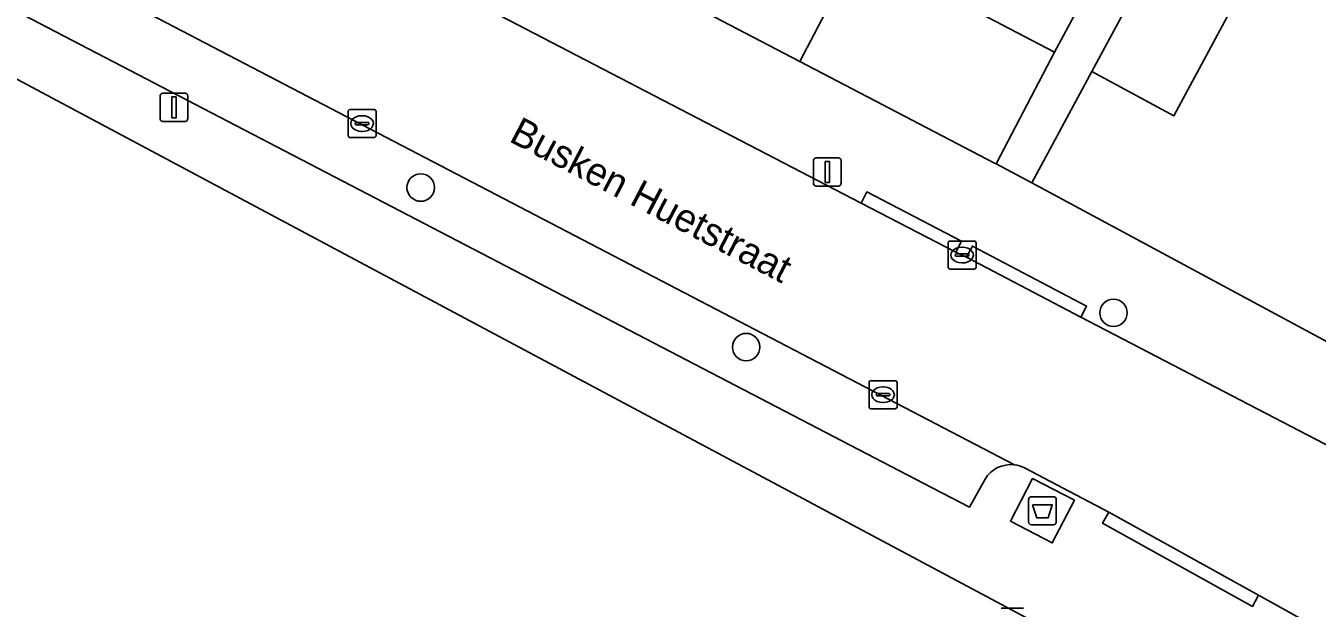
# Model space of a CAD drawing. Extents: x 160349 to 161355, y 381727 to 382854.
# Drawn here: x 160748.06 to 160794.04, y 381950.61 to 381971.35 of the extents above; entities that cross this region are included whole.
import ezdxf

# ---------------------------------------------------------------- set-up
doc = ezdxf.new("R2010")
doc.units = 0
for name, color, linetype in [('IMGEO_Afval_apart_plaats', 7, 'Continuous'), ('IMGEO_Boom', 7, 'Continuous'), ('IMGEO_Erf', 7, 'Continuous'), ('IMGEO_Groenvoorziening', 7, 'Continuous'), ('IMGEO_Kolk', 7, 'Continuous'), ('IMGEO_Lichtmast', 7, 'Continuous'), ('IMGEO_Muur', 7, 'Continuous'), ('IMGEO_Openbare_ruimte_label', 7, 'Continuous'), ('IMGEO_Pand', 7, 'Continuous'), ('IMGEO_Parkeervlak_open', 7, 'Continuous'), ('IMGEO_Rijbaan_lokaal_open', 7, 'Continuous'), ('IMGEO_Voetpad_gesloten', 7, 'Continuous'), ('IMGEO_Voetpad_open', 7, 'Continuous')]:
    doc.layers.add(name, color=color, linetype=linetype)

msp = doc.modelspace()

# ---------------------------------------------------------------- linework, layer by layer
at = {"layer": 'IMGEO_Afval_apart_plaats'}
for p, q in [((160783.859, 381954.58), (160784.649, 381954.58)), ((160784.649, 381954.58), (160783.859, 381954.58)), ((160783.759, 381953.68), (160783.759, 381954.48)), ((160783.759, 381954.48), (160783.759, 381953.68)), ((160784.749, 381954.48), (160784.749, 381953.68)), ((160784.749, 381953.68), (160784.749, 381954.48)), ((160784.649, 381953.58), (160783.859, 381953.58)), ((160783.859, 381953.58), (160784.649, 381953.58))]:
    msp.add_line(p, q, dxfattribs=at)
msp.add_lwpolyline([(160783.902, 381954.294), (160784.606, 381954.294), (160784.457, 381953.824), (160784.051, 381953.824), (160783.902, 381954.294)], dxfattribs=at)
for centre, start, end in [((160783.859, 381954.48), 90, 180), ((160783.859, 381954.48), 90, 180), ((160784.649, 381954.48), 0, 90), ((160784.649, 381954.48), 360, 90), ((160783.859, 381953.68), 180, 270), ((160783.859, 381953.68), 180, 270), ((160784.649, 381953.68), 270, 0), ((160784.649, 381953.68), 270, 0)]:
    msp.add_arc(centre, 0.1, start, end, dxfattribs=at)
at = {"layer": 'IMGEO_Boom'}
for centre in [(160762.115, 381965.591), (160786.785, 381961.129), (160773.705, 381959.909)]:
    msp.add_circle(centre, 0.489, dxfattribs=at)
at = {"layer": 'IMGEO_Erf'}
for points in [[(160791.731, 381973.361), (160788.935, 381968.15), (160786.013, 381969.725), (160783.876, 381965.754), (160801.382, 381956.334)], [(160777.031, 381972.789), (160775.619, 381970.085), (160782.552, 381966.466), (160782.605, 381966.438), (160784.683, 381970.419), (160781.758, 381971.946)]]:
    msp.add_lwpolyline(points, dxfattribs=at)
at = {"layer": 'IMGEO_Groenvoorziening'}
msp.add_lwpolyline([(160742.562, 381946.583), (160784.463, 381948.856), (160784.875, 381948.991), (160785.29, 381949.403), (160745.256, 381970.771), (160720.104, 381951.115), (160692.7, 381919.619), (160701.529, 381916.873), (160703.013, 381918.224), (160702.637, 381918.693), (160703.65, 381919.616), (160704.036, 381919.156), (160707.061, 381921.911), (160728.881, 381942.036), (160727.68, 381942.609), (160726.588, 381943.368)], dxfattribs=at)
at = {"layer": 'IMGEO_Kolk'}
for p, q in [((160759.603, 381968.372), (160760.455, 381968.372)), ((160759.528, 381967.446), (160759.528, 381968.298)), ((160759.83, 381967.915), (160760.228, 381967.915)), ((160760.016, 381968.152), (160760.041, 381968.152)), ((160760.529, 381968.298), (160760.529, 381967.446)), ((160759.787, 381967.866), (160759.787, 381967.878)), ((160760.225, 381967.829), (160759.827, 381967.829)), ((160760.039, 381967.592), (160760.014, 381967.592)), ((160760.271, 381967.878), (160760.271, 381967.866)), ((160760.455, 381967.372), (160759.603, 381967.372)), ((160780.893, 381962.76), (160780.893, 381963.612)), ((160780.968, 381963.686), (160781.82, 381963.686)), ((160781.381, 381963.466), (160781.406, 381963.466)), ((160781.894, 381963.612), (160781.894, 381962.76)), ((160781.152, 381963.18), (160781.152, 381963.192)), ((160781.59, 381963.143), (160781.192, 381963.143)), ((160781.195, 381963.229), (160781.593, 381963.229)), ((160781.404, 381962.906), (160781.379, 381962.906)), ((160781.636, 381963.192), (160781.636, 381963.18)), ((160781.82, 381962.686), (160780.968, 381962.686)), ((160778.154, 381958.712), (160779.006, 381958.712)), ((160778.079, 381957.786), (160778.079, 381958.638)), ((160778.381, 381958.255), (160778.779, 381958.255)), ((160778.567, 381958.492), (160778.592, 381958.492)), ((160779.08, 381958.638), (160779.08, 381957.786)), ((160778.338, 381958.206), (160778.338, 381958.218)), ((160778.776, 381958.169), (160778.378, 381958.169)), ((160778.59, 381957.932), (160778.565, 381957.932)), ((160778.822, 381958.218), (160778.822, 381958.206)), ((160779.006, 381957.712), (160778.154, 381957.712))]:
    msp.add_line(p, q, dxfattribs=at)
for points in [[(160759.603, 381968.372), (160760.455, 381968.372)], [(160759.528, 381967.446), (160759.528, 381968.298)], [(160760.529, 381968.298), (160760.529, 381967.446)], [(160760.455, 381967.372), (160759.603, 381967.372)], [(160780.893, 381962.76), (160780.893, 381963.612)], [(160780.968, 381963.686), (160781.82, 381963.686)], [(160781.894, 381963.612), (160781.894, 381962.76)], [(160781.82, 381962.686), (160780.968, 381962.686)], [(160778.154, 381958.712), (160779.006, 381958.712)], [(160778.079, 381957.786), (160778.079, 381958.638)], [(160779.08, 381958.638), (160779.08, 381957.786)], [(160779.006, 381957.712), (160778.154, 381957.712)]]:
    msp.add_lwpolyline(points, dxfattribs=at)
for centre, radius, start, end in [((160759.605, 381968.296), 0.0765, 91.552, 178.448), ((160759.605, 381968.296), 0.0765, 91.552, 178.448), ((160760.453, 381968.296), 0.0765, 1.552, 88.448), ((160760.453, 381968.296), 0.0765, 1.552, 88.448), ((160759.827, 381967.875), 0.0403, 85.8775, 175.7526), ((160760.232, 381967.877), 0.0386, 1.7309, 96.639), ((160759.605, 381967.448), 0.0765, 181.552, 268.448), ((160759.605, 381967.448), 0.0765, 181.552, 268.448), ((160759.824, 381967.865), 0.0366, 178.938, 274.7102), ((160760.228, 381967.872), 0.043, 264.8664, 352.4533), ((160760.453, 381967.448), 0.0765, 271.552, 358.448), ((160760.453, 381967.448), 0.0765, 271.552, 358.448), ((160780.97, 381963.61), 0.0765, 91.552, 178.448), ((160780.97, 381963.61), 0.0765, 91.552, 178.448), ((160781.818, 381963.61), 0.0765, 1.552, 88.448), ((160781.818, 381963.61), 0.0765, 1.552, 88.448), ((160781.192, 381963.189), 0.0403, 85.8775, 175.7526), ((160781.189, 381963.179), 0.0366, 178.938, 274.7102), ((160781.593, 381963.186), 0.043, 264.8664, 352.4533), ((160781.597, 381963.191), 0.0386, 1.7309, 96.639), ((160780.97, 381962.762), 0.0765, 181.552, 268.448), ((160780.97, 381962.762), 0.0765, 181.552, 268.448), ((160781.818, 381962.762), 0.0765, 271.552, 358.448), ((160781.818, 381962.762), 0.0765, 271.552, 358.448), ((160778.156, 381958.636), 0.0765, 91.552, 178.448), ((160778.156, 381958.636), 0.0765, 91.552, 178.448), ((160779.004, 381958.636), 0.0765, 1.552, 88.448), ((160779.004, 381958.636), 0.0765, 1.552, 88.448), ((160778.378, 381958.215), 0.0403, 85.8775, 175.7526), ((160778.783, 381958.217), 0.0386, 1.7309, 96.639), ((160778.156, 381957.788), 0.0765, 181.552, 268.448), ((160778.156, 381957.788), 0.0765, 181.552, 268.448), ((160778.375, 381958.205), 0.0366, 178.938, 274.7102), ((160778.779, 381958.212), 0.043, 264.8664, 352.4533), ((160779.004, 381957.788), 0.0765, 271.552, 358.448), ((160779.004, 381957.788), 0.0765, 271.552, 358.448)]:
    msp.add_arc(centre, radius, start, end, dxfattribs=at)
for centre, major_axis, ratio, start_param, end_param in [((160760.015, 381967.872), (-0.387, 0.002), 0.722429, 4.712389, 7.853982), ((160760.04, 381967.872), (-0.39, 0.002), 0.717154, 1.570796, 4.712389), ((160781.38, 381963.186), (-0.387, 0.002), 0.722429, 4.712389, 7.853982), ((160781.405, 381963.186), (-0.39, 0.002), 0.717154, 1.570796, 4.712389), ((160778.566, 381958.212), (-0.387, 0.002), 0.722429, 4.712389, 7.853982), ((160778.591, 381958.212), (-0.39, 0.002), 0.717154, 1.570796, 4.712389)]:
    msp.add_ellipse(centre, major_axis=major_axis, ratio=ratio, start_param=start_param, end_param=end_param, dxfattribs=at)
at = {"layer": 'IMGEO_Lichtmast'}
for p, q in [((160752.835, 381968.05), (160752.835, 381968.85)), ((160752.835, 381968.85), (160752.835, 381968.05)), ((160752.935, 381968.95), (160753.725, 381968.95)), ((160753.725, 381968.95), (160752.935, 381968.95)), ((160753.825, 381968.85), (160753.825, 381968.05)), ((160753.825, 381968.05), (160753.825, 381968.85)), ((160753.725, 381967.95), (160752.935, 381967.95)), ((160752.935, 381967.95), (160753.725, 381967.95)), ((160776.098, 381965.747), (160776.098, 381966.547)), ((160776.098, 381966.547), (160776.098, 381965.747)), ((160776.198, 381966.647), (160776.988, 381966.647)), ((160776.988, 381966.647), (160776.198, 381966.647)), ((160777.088, 381966.547), (160777.088, 381965.747)), ((160777.088, 381965.747), (160777.088, 381966.547)), ((160776.988, 381965.647), (160776.198, 381965.647)), ((160776.198, 381965.647), (160776.988, 381965.647)), ((160782.79, 381950.608), (160783.58, 381950.608)), ((160783.58, 381950.608), (160782.79, 381950.608))]:
    msp.add_line(p, q, dxfattribs=at)
for points in [[(160753.255, 381968.825), (160753.405, 381968.825), (160753.405, 381968.075), (160753.255, 381968.075), (160753.255, 381968.825)], [(160776.518, 381966.522), (160776.668, 381966.522), (160776.668, 381965.772), (160776.518, 381965.772), (160776.518, 381966.522)]]:
    msp.add_lwpolyline(points, dxfattribs=at)
for centre, start, end in [((160752.935, 381968.85), 90, 180), ((160752.935, 381968.85), 90, 180), ((160753.725, 381968.85), 0, 90), ((160753.725, 381968.85), 360, 90), ((160752.935, 381968.05), 180, 270), ((160752.935, 381968.05), 180, 270), ((160753.725, 381968.05), 270, 0), ((160753.725, 381968.05), 270, 0), ((160776.198, 381966.547), 90, 180), ((160776.198, 381966.547), 90, 180), ((160776.988, 381966.547), 0, 90), ((160776.988, 381966.547), 360, 90), ((160776.198, 381965.747), 180, 270), ((160776.198, 381965.747), 180, 270), ((160776.988, 381965.747), 270, 0), ((160776.988, 381965.747), 270, 0)]:
    msp.add_arc(centre, 0.1, start, end, dxfattribs=at)
at = {"layer": 'IMGEO_Muur'}
msp.add_lwpolyline([(160782.552, 381966.466), (160775.619, 381970.085)], dxfattribs=at)
at = {"layer": 'IMGEO_Pand'}
for points in [[(160777.945, 381981.199), (160770.272, 381985.198), (160767.151, 381979.21), (160767.328, 381979.118), (160767.476, 381979.401), (160769.932, 381978.12), (160767.854, 381974.139), (160775.619, 381970.085), (160777.031, 381972.789), (160774.299, 381974.216), (160774.817, 381975.208)], [(160793.265, 381975.912), (160790.437, 381977.613), (160788.78, 381974.857), (160786.013, 381969.725), (160788.935, 381968.15), (160791.731, 381973.361)], [(160787.44, 381975.533), (160784.66, 381977.031), (160784.566, 381977.088), (160781.758, 381971.946), (160784.683, 381970.419)]]:
    msp.add_lwpolyline(points, close=True, dxfattribs=at)
at = {"layer": 'IMGEO_Parkeervlak_open'}
for points in [[(160783.255, 381955.714), (160715.001, 381991.317)], [(160717.041, 381987.846), (160780.324, 381954.898), (160781.656, 381954.201), (160782.21, 381955.203)]]:
    msp.add_lwpolyline(points, dxfattribs=at)
msp.add_arc((160783.123, 381954.66), 1.063, 82.8749, 149.2419, dxfattribs=at)
at = {"layer": 'IMGEO_Rijbaan_lokaal_open'}
for points in [[(160785.618, 381960.974), (160781.553, 381963.11), (160781.17, 381963.286), (160777.797, 381965.04), (160762.166, 381973.173), (160748.564, 381980.227), (160746.374, 381981.355), (160732.107, 381988.766), (160728.732, 381990.538), (160728.308, 381990.75), (160724.251, 381992.846), (160710.476, 382000), (160707.982, 382001.295)], [(160706.406, 381995.796), (160707.13, 381995.404), (160707.448, 381995.226), (160715.001, 381991.317), (160783.255, 381955.714)], [(160783.615, 381955.602), (160786.617, 381954.029), (160791.949, 381951.067), (160794.272, 381949.777), (160824.977, 381933.582), (160825.379, 381933.478), (160833.426, 381929.292), (160841.525, 381925.098), (160848.187, 381921.638), (160854.945, 381918.142), (160855.781, 381917.696), (160857.744, 381916.681), (160860.432, 381922.204), (160858.668, 381923.098), (160813.262, 381946.618), (160812.854, 381946.829), (160799.884, 381953.571), (160798.792, 381954.127), (160785.618, 381960.974)]]:
    msp.add_lwpolyline(points, dxfattribs=at)
msp.add_arc((160783.123, 381954.654), 1.068, 62.5553, 82.8817, dxfattribs=at)
at = {"layer": 'IMGEO_Voetpad_gesloten'}
msp.add_lwpolyline([(160785.393, 381954.45), (160783.906, 381955.225), (160783.116, 381953.71), (160784.603, 381952.935)], close=True, dxfattribs=at)
at = {"layer": 'IMGEO_Voetpad_open'}
for points in [[(160782.21, 381955.203), (160781.656, 381954.201), (160780.324, 381954.898), (160717.041, 381987.846)], [(160783.876, 381965.754), (160782.605, 381966.438), (160782.552, 381966.466), (160775.619, 381970.085), (160767.854, 381974.139), (160762.776, 381976.768), (160758.807, 381979.11)], [(160787.44, 381975.533), (160784.683, 381970.419), (160782.605, 381966.438), (160783.876, 381965.754), (160786.013, 381969.725), (160788.78, 381974.857)], [(160740.787, 381973.103), (160745.256, 381970.771), (160785.29, 381949.403), (160785.583, 381949.242), (160789.391, 381947.15), (160789.629, 381947.019), (160831.29, 381925.762), (160835.192, 381923.816), (160854.514, 381914.18), (160854.739, 381917.742), (160847.981, 381921.238), (160848.187, 381921.638), (160841.525, 381925.098), (160841.319, 381924.698), (160833.22, 381928.892), (160833.426, 381929.292), (160825.379, 381933.478), (160824.977, 381933.582), (160824.596, 381933.592), (160822.597, 381933.17)], [(160762.166, 381973.173), (160777.797, 381965.04), (160778.004, 381965.439), (160781.377, 381963.685), (160781.17, 381963.286), (160781.553, 381963.11), (160781.762, 381963.508), (160785.827, 381961.372), (160785.618, 381960.974), (160798.792, 381954.127), (160799.884, 381953.571)], [(160801.382, 381956.334), (160783.876, 381965.754)], [(160795.169, 381947.617), (160794.71, 381949.12), (160794.503, 381949.502), (160794.272, 381949.777), (160791.949, 381951.067), (160791.731, 381950.673), (160786.399, 381953.635), (160786.617, 381954.029), (160783.615, 381955.602)]]:
    msp.add_lwpolyline(points, dxfattribs=at)
for points in [[(160781.17, 381963.286), (160781.377, 381963.685), (160778.004, 381965.439), (160777.797, 381965.04)], [(160785.618, 381960.974), (160785.827, 381961.372), (160781.762, 381963.508), (160781.553, 381963.11)], [(160783.906, 381955.225), (160785.393, 381954.45), (160784.603, 381952.935), (160783.116, 381953.71)], [(160786.617, 381954.029), (160786.399, 381953.635), (160791.731, 381950.673), (160791.949, 381951.067)]]:
    msp.add_lwpolyline(points, close=True, dxfattribs=at)
for centre, radius, start, end in [((160783.123, 381954.66), 1.063, 82.8749, 149.2419), ((160783.123, 381954.654), 1.068, 62.5553, 82.8817)]:
    msp.add_arc(centre, radius, start, end, dxfattribs=at)

# ---------------------------------------------------------------- texts
at = {"layer": 'IMGEO_Openbare_ruimte_label'}
msp.add_text('Busken Huetstraat', height=1, rotation=332.4869, dxfattribs=at).set_placement((160765.222, 381967.255))

doc.saveas('drawing.dxf')
